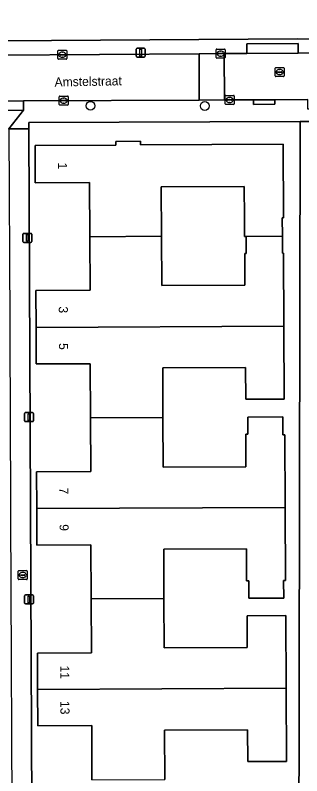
# Model space of a CAD drawing. Extents: x 157320 to 158835, y 386650 to 388491.
# Drawn here: x 158006.9 to 158038.6, y 387919.1 to 388003.2 of the extents above; entities that cross this region are included whole.
import ezdxf

# ---------------------------------------------------------------- set-up
doc = ezdxf.new("R2010")
doc.units = 0
for name, color, linetype in [('IMGEO_Boom', 7, 'Continuous'), ('IMGEO_Brandkraan', 7, 'Continuous'), ('IMGEO_Erf', 7, 'Continuous'), ('IMGEO_Kolk', 7, 'Continuous'), ('IMGEO_Lichtmast', 7, 'Continuous'), ('IMGEO_Openbare_ruimte_label', 7, 'Continuous'), ('IMGEO_Pand', 7, 'Continuous'), ('IMGEO_Pand_nummerreeks', 7, 'Continuous'), ('IMGEO_Rijbaan_lokaal_open', 7, 'Continuous'), ('IMGEO_Rioolput', 7, 'Continuous'), ('IMGEO_Voetpad_open', 7, 'Continuous')]:
    doc.layers.add(name, color=color, linetype=linetype)

msp = doc.modelspace()

# ---------------------------------------------------------------- linework, layer by layer
at = {"layer": 'IMGEO_Boom'}
for centre in [(158015.216, 387993.177), (158027.856, 387993.156)]:
    msp.add_circle(centre, 0.489, dxfattribs=at)
at = {"layer": 'IMGEO_Brandkraan'}
for p, q in [((158007.23, 387940.895), (158007.23, 387941.747)), ((158007.305, 387941.821), (158008.157, 387941.821)), ((158007.489, 387941.315), (158007.489, 387941.327)), ((158007.927, 387941.278), (158007.529, 387941.278)), ((158007.532, 387941.364), (158007.93, 387941.364)), ((158007.718, 387941.601), (158007.743, 387941.601)), ((158007.973, 387941.327), (158007.973, 387941.315)), ((158008.231, 387941.747), (158008.231, 387940.895)), ((158008.157, 387940.821), (158007.305, 387940.821)), ((158007.741, 387941.041), (158007.716, 387941.041))]:
    msp.add_line(p, q, dxfattribs=at)
for points in [[(158007.23, 387940.895), (158007.23, 387941.747)], [(158007.305, 387941.821), (158008.157, 387941.821)], [(158008.231, 387941.747), (158008.231, 387940.895)], [(158008.157, 387940.821), (158007.305, 387940.821)]]:
    msp.add_lwpolyline(points, dxfattribs=at)
for centre, radius, start, end in [((158007.307, 387941.745), 0.0765, 91.55205, 178.44795), ((158007.307, 387941.745), 0.0765, 91.55205, 178.44795), ((158007.529, 387941.324), 0.0403, 85.87752, 175.75265), ((158007.526, 387941.314), 0.0366, 178.93798, 274.71019), ((158007.93, 387941.321), 0.043, 264.86636, 352.45326), ((158007.934, 387941.326), 0.0386, 1.73085, 96.63898), ((158008.155, 387941.745), 0.0765, 1.55205, 88.44795), ((158008.155, 387941.745), 0.0765, 1.55205, 88.44795), ((158007.307, 387940.897), 0.0765, 181.55205, 268.44795), ((158007.307, 387940.897), 0.0765, 181.55205, 268.44795), ((158008.155, 387940.897), 0.0765, 271.55205, 358.44795), ((158008.155, 387940.897), 0.0765, 271.55205, 358.44795)]:
    msp.add_arc(centre, radius, start, end, dxfattribs=at)
for centre, major_axis, ratio, start_param, end_param in [((158007.717, 387941.321), (-0.387, 0.002), 0.722429, 4.712389, 7.853982), ((158007.742, 387941.321), (-0.39, 0.002), 0.717154, 1.570796, 4.712389)]:
    msp.add_ellipse(centre, major_axis=major_axis, ratio=ratio, start_param=start_param, end_param=end_param, dxfattribs=at)
at = {"layer": 'IMGEO_Erf'}
for points in [[(157902.816, 388045.293), (157904.712, 388002.319), (157994.066, 388002.696), (157994.1, 388000.306), (157998.31, 388000.312), (158000, 388000.323), (158038.063, 388000.563), (158041.297, 388000.501), (158042.551, 388000.416), (158046.543, 388000.282), (158049.347, 388000.035), (158049.591, 388000)], [(158015.376, 387918.688), (158015.348, 387924.682), (158009.384, 387924.654), (158009.365, 387928.664), (158009.346, 387932.707), (158015.315, 387932.734), (158015.287, 387938.702), (158015.26, 387944.664), (158009.29, 387944.637), (158009.272, 387948.673), (158009.253, 387952.727), (158015.247, 387952.755), (158015.22, 387958.707), (158015.192, 387964.678), (158009.222, 387964.651), (158009.203, 387968.684), (158009.184, 387972.761), (158015.165, 387972.788), (158015.138, 387978.713), (158015.11, 387984.699), (158009.11, 387984.672), (158009.091, 387988.802), (158018.032, 387988.844), (158018.03, 387989.248), (158020.76, 387989.261), (158020.761, 387988.857), (158036.519, 387988.929), (158036.556, 387980.804), (158036.432, 387980.803), (158036.441, 387978.757), (158036.449, 387976.881), (158036.58, 387976.882), (158036.617, 387968.84), (158036.654, 387960.777), (158032.386, 387960.757), (158032.369, 387964.253), (158023.208, 387964.21), (158023.233, 387958.74), (158023.259, 387953.258), (158032.41, 387953.3), (158032.394, 387956.884), (158032.622, 387956.885), (158032.614, 387958.778), (158036.48, 387958.796), (158036.489, 387956.824), (158036.712, 387956.826), (158036.749, 387948.802), (158036.787, 387940.733), (158036.577, 387940.732), (158036.586, 387938.788), (158032.731, 387938.77), (158032.723, 387940.685), (158032.487, 387940.683), (158032.47, 387944.238), (158023.315, 387944.196), (158023.34, 387938.74), (158023.365, 387933.294), (158032.542, 387933.336), (158032.526, 387936.834), (158036.813, 387936.853), (158036.85, 387928.821), (158036.887, 387920.735), (158032.613, 387920.716), (158032.596, 387924.237), (158023.416, 387924.194), (158023.441, 387918.734)]]:
    msp.add_lwpolyline(points, dxfattribs=at)
for points in [[(158038.419, 387991.429), (158008.395, 387991.315), (158008.398, 387990.641), (158008.783, 387907.22), (158032.015, 387907.334), (158036.968, 387908.539), (158038.243, 387908.735)], [(158032.439, 387978.739), (158032.25, 387978.738), (158032.241, 387980.784), (158032.225, 387984.249), (158023.051, 387984.206), (158023.076, 387978.753), (158023.101, 387973.304), (158032.291, 387973.346), (158032.274, 387976.863), (158032.447, 387976.864)]]:
    msp.add_lwpolyline(points, close=True, dxfattribs=at)
at = {"layer": 'IMGEO_Kolk'}
for p, q in [((158011.677, 387999.316), (158012.529, 387999.316)), ((158029.106, 387998.52), (158029.106, 387999.372)), ((158029.181, 387999.446), (158030.033, 387999.446)), ((158030.107, 387999.372), (158030.107, 387998.52)), ((158011.602, 387998.39), (158011.602, 387999.242)), ((158011.861, 387998.81), (158011.861, 387998.822)), ((158012.299, 387998.773), (158011.901, 387998.773)), ((158011.904, 387998.859), (158012.302, 387998.859)), ((158012.113, 387998.536), (158012.088, 387998.536)), ((158012.09, 387999.096), (158012.115, 387999.096)), ((158012.345, 387998.822), (158012.345, 387998.81)), ((158012.603, 387999.242), (158012.603, 387998.39)), ((158030.033, 387998.446), (158029.181, 387998.446)), ((158029.365, 387998.94), (158029.365, 387998.952)), ((158029.803, 387998.903), (158029.405, 387998.903)), ((158029.408, 387998.989), (158029.806, 387998.989)), ((158029.617, 387998.666), (158029.592, 387998.666)), ((158029.594, 387999.226), (158029.619, 387999.226)), ((158029.849, 387998.952), (158029.849, 387998.94)), ((158012.529, 387998.316), (158011.677, 387998.316)), ((158011.83, 387994.249), (158012.682, 387994.249)), ((158030.11, 387993.398), (158030.11, 387994.25)), ((158030.185, 387994.324), (158031.037, 387994.324)), ((158031.111, 387994.25), (158031.111, 387993.398)), ((158011.755, 387993.323), (158011.755, 387994.175)), ((158012.014, 387993.743), (158012.014, 387993.755)), ((158012.452, 387993.706), (158012.054, 387993.706)), ((158012.057, 387993.792), (158012.455, 387993.792)), ((158012.266, 387993.469), (158012.241, 387993.469)), ((158012.243, 387994.029), (158012.268, 387994.029)), ((158012.498, 387993.755), (158012.498, 387993.743)), ((158012.756, 387994.175), (158012.756, 387993.323)), ((158030.369, 387993.818), (158030.369, 387993.83)), ((158030.807, 387993.781), (158030.409, 387993.781)), ((158030.412, 387993.867), (158030.81, 387993.867)), ((158030.621, 387993.544), (158030.596, 387993.544)), ((158030.598, 387994.104), (158030.623, 387994.104)), ((158030.853, 387993.83), (158030.853, 387993.818)), ((158012.682, 387993.249), (158011.83, 387993.249)), ((158031.037, 387993.324), (158030.185, 387993.324))]:
    msp.add_line(p, q, dxfattribs=at)
for points in [[(158011.677, 387999.316), (158012.529, 387999.316)], [(158029.106, 387998.52), (158029.106, 387999.372)], [(158029.181, 387999.446), (158030.033, 387999.446)], [(158030.107, 387999.372), (158030.107, 387998.52)], [(158011.602, 387998.39), (158011.602, 387999.242)], [(158012.603, 387999.242), (158012.603, 387998.39)], [(158030.033, 387998.446), (158029.181, 387998.446)], [(158012.529, 387998.316), (158011.677, 387998.316)], [(158011.83, 387994.249), (158012.682, 387994.249)], [(158030.11, 387993.398), (158030.11, 387994.25)], [(158030.185, 387994.324), (158031.037, 387994.324)], [(158031.111, 387994.25), (158031.111, 387993.398)], [(158011.755, 387993.323), (158011.755, 387994.175)], [(158012.756, 387994.175), (158012.756, 387993.323)], [(158012.682, 387993.249), (158011.83, 387993.249)], [(158031.037, 387993.324), (158030.185, 387993.324)]]:
    msp.add_lwpolyline(points, dxfattribs=at)
for centre, radius, start, end in [((158011.679, 387999.24), 0.0765, 91.55205, 178.44795), ((158011.679, 387999.24), 0.0765, 91.55205, 178.44795), ((158012.527, 387999.24), 0.0765, 1.55205, 88.44795), ((158012.527, 387999.24), 0.0765, 1.55205, 88.44795), ((158029.183, 387999.37), 0.0765, 91.55205, 178.44795), ((158029.183, 387999.37), 0.0765, 91.55205, 178.44795), ((158030.031, 387999.37), 0.0765, 1.55205, 88.44795), ((158030.031, 387999.37), 0.0765, 1.55205, 88.44795), ((158011.901, 387998.819), 0.0403, 85.87752, 175.75265), ((158011.898, 387998.809), 0.0366, 178.93798, 274.71019), ((158012.302, 387998.816), 0.043, 264.86636, 352.45326), ((158012.306, 387998.821), 0.0386, 1.73085, 96.63898), ((158029.183, 387998.522), 0.0765, 181.55205, 268.44795), ((158029.183, 387998.522), 0.0765, 181.55205, 268.44795), ((158029.405, 387998.949), 0.0403, 85.87752, 175.75265), ((158029.402, 387998.939), 0.0366, 178.93798, 274.71019), ((158029.806, 387998.946), 0.043, 264.86636, 352.45326), ((158029.81, 387998.951), 0.0386, 1.73085, 96.63898), ((158030.031, 387998.522), 0.0765, 271.55205, 358.44795), ((158030.031, 387998.522), 0.0765, 271.55205, 358.44795), ((158011.679, 387998.392), 0.0765, 181.55205, 268.44795), ((158011.679, 387998.392), 0.0765, 181.55205, 268.44795), ((158012.527, 387998.392), 0.0765, 271.55205, 358.44795), ((158012.527, 387998.392), 0.0765, 271.55205, 358.44795), ((158011.832, 387994.173), 0.0765, 91.55205, 178.44795), ((158011.832, 387994.173), 0.0765, 91.55205, 178.44795), ((158012.68, 387994.173), 0.0765, 1.55205, 88.44795), ((158012.68, 387994.173), 0.0765, 1.55205, 88.44795), ((158030.187, 387994.248), 0.0765, 91.55205, 178.44795), ((158030.187, 387994.248), 0.0765, 91.55205, 178.44795), ((158031.035, 387994.248), 0.0765, 1.55205, 88.44795), ((158031.035, 387994.248), 0.0765, 1.55205, 88.44795), ((158012.054, 387993.752), 0.0403, 85.87752, 175.75265), ((158012.051, 387993.742), 0.0366, 178.93798, 274.71019), ((158012.455, 387993.749), 0.043, 264.86636, 352.45326), ((158012.459, 387993.754), 0.0386, 1.73085, 96.63898), ((158030.187, 387993.4), 0.0765, 181.55205, 268.44795), ((158030.187, 387993.4), 0.0765, 181.55205, 268.44795), ((158030.409, 387993.827), 0.0403, 85.87752, 175.75265), ((158030.406, 387993.817), 0.0366, 178.93798, 274.71019), ((158030.81, 387993.824), 0.043, 264.86636, 352.45326), ((158030.814, 387993.829), 0.0386, 1.73085, 96.63898), ((158031.035, 387993.4), 0.0765, 271.55205, 358.44795), ((158031.035, 387993.4), 0.0765, 271.55205, 358.44795), ((158011.832, 387993.325), 0.0765, 181.55205, 268.44795), ((158011.832, 387993.325), 0.0765, 181.55205, 268.44795), ((158012.68, 387993.325), 0.0765, 271.55205, 358.44795), ((158012.68, 387993.325), 0.0765, 271.55205, 358.44795)]:
    msp.add_arc(centre, radius, start, end, dxfattribs=at)
for centre, major_axis, ratio, start_param, end_param in [((158012.089, 387998.816), (-0.387, 0.002), 0.722429, 4.712389, 7.853982), ((158012.114, 387998.816), (-0.39, 0.002), 0.717154, 1.570796, 4.712389), ((158029.593, 387998.946), (-0.387, 0.002), 0.722429, 4.712389, 7.853982), ((158029.618, 387998.946), (-0.39, 0.002), 0.717154, 1.570796, 4.712389), ((158012.242, 387993.749), (-0.387, 0.002), 0.722429, 4.712389, 7.853982), ((158012.267, 387993.749), (-0.39, 0.002), 0.717154, 1.570796, 4.712389), ((158030.597, 387993.824), (-0.387, 0.002), 0.722429, 4.712389, 7.853982), ((158030.622, 387993.824), (-0.39, 0.002), 0.717154, 1.570796, 4.712389)]:
    msp.add_ellipse(centre, major_axis=major_axis, ratio=ratio, start_param=start_param, end_param=end_param, dxfattribs=at)
at = {"layer": 'IMGEO_Lichtmast'}
for p, q in [((158020.272, 387998.65), (158020.272, 387999.45)), ((158020.272, 387999.45), (158020.272, 387998.65)), ((158020.372, 387999.55), (158021.162, 387999.55)), ((158021.162, 387999.55), (158020.372, 387999.55)), ((158021.262, 387999.45), (158021.262, 387998.65)), ((158021.262, 387998.65), (158021.262, 387999.45)), ((158021.162, 387998.55), (158020.372, 387998.55)), ((158020.372, 387998.55), (158021.162, 387998.55)), ((158007.729, 387978.182), (158007.729, 387978.982)), ((158007.729, 387978.982), (158007.729, 387978.182)), ((158007.829, 387979.082), (158008.619, 387979.082)), ((158008.619, 387979.082), (158007.829, 387979.082)), ((158008.719, 387978.982), (158008.719, 387978.182)), ((158008.719, 387978.182), (158008.719, 387978.982)), ((158008.619, 387978.082), (158007.829, 387978.082)), ((158007.829, 387978.082), (158008.619, 387978.082)), ((158007.909, 387958.373), (158007.909, 387959.173)), ((158007.909, 387959.173), (158007.909, 387958.373)), ((158008.009, 387959.273), (158008.799, 387959.273)), ((158008.799, 387959.273), (158008.009, 387959.273)), ((158008.899, 387959.173), (158008.899, 387958.373)), ((158008.899, 387958.373), (158008.899, 387959.173)), ((158008.799, 387958.273), (158008.009, 387958.273)), ((158008.009, 387958.273), (158008.799, 387958.273)), ((158007.913, 387938.233), (158007.913, 387939.033)), ((158007.913, 387939.033), (158007.913, 387938.233)), ((158008.013, 387939.133), (158008.803, 387939.133)), ((158008.803, 387939.133), (158008.013, 387939.133)), ((158008.903, 387939.033), (158008.903, 387938.233)), ((158008.903, 387938.233), (158008.903, 387939.033)), ((158008.803, 387938.133), (158008.013, 387938.133)), ((158008.013, 387938.133), (158008.803, 387938.133))]:
    msp.add_line(p, q, dxfattribs=at)
for points in [[(158020.692, 387999.425), (158020.842, 387999.425), (158020.842, 387998.675), (158020.692, 387998.675), (158020.692, 387999.425)], [(158008.149, 387978.957), (158008.299, 387978.957), (158008.299, 387978.207), (158008.149, 387978.207), (158008.149, 387978.957)], [(158008.329, 387959.148), (158008.479, 387959.148), (158008.479, 387958.398), (158008.329, 387958.398), (158008.329, 387959.148)], [(158008.333, 387939.008), (158008.483, 387939.008), (158008.483, 387938.258), (158008.333, 387938.258), (158008.333, 387939.008)]]:
    msp.add_lwpolyline(points, dxfattribs=at)
for centre, start, end in [((158020.372, 387999.45), 90, 180), ((158020.372, 387999.45), 90, 180), ((158021.162, 387999.45), 0, 90), ((158021.162, 387999.45), 360, 90), ((158020.372, 387998.65), 180, 270), ((158020.372, 387998.65), 180, 270), ((158021.162, 387998.65), 270, 0), ((158021.162, 387998.65), 270, 0), ((158007.829, 387978.982), 90, 180), ((158007.829, 387978.982), 90, 180), ((158008.619, 387978.982), 0, 90), ((158008.619, 387978.982), 360, 90), ((158007.829, 387978.182), 180, 270), ((158007.829, 387978.182), 180, 270), ((158008.619, 387978.182), 270, 0), ((158008.619, 387978.182), 270, 0), ((158008.009, 387959.173), 90, 180), ((158008.009, 387959.173), 90, 180), ((158008.799, 387959.173), 0, 90), ((158008.799, 387959.173), 360, 90), ((158008.009, 387958.373), 180, 270), ((158008.009, 387958.373), 180, 270), ((158008.799, 387958.373), 270, 0), ((158008.799, 387958.373), 270, 0), ((158008.013, 387939.033), 90, 180), ((158008.013, 387939.033), 90, 180), ((158008.803, 387939.033), 0, 90), ((158008.803, 387939.033), 360, 90), ((158008.013, 387938.233), 180, 270), ((158008.013, 387938.233), 180, 270), ((158008.803, 387938.233), 270, 0), ((158008.803, 387938.233), 270, 0)]:
    msp.add_arc(centre, 0.1, start, end, dxfattribs=at)
at = {"layer": 'IMGEO_Pand'}
for points in [[(158036.519, 387988.929), (158020.761, 387988.857), (158020.76, 387989.261), (158018.03, 387989.248), (158018.032, 387988.844), (158009.091, 387988.802), (158009.11, 387984.672), (158015.11, 387984.699), (158015.138, 387978.713), (158023.076, 387978.753), (158023.051, 387984.206), (158032.225, 387984.249), (158032.241, 387980.784), (158032.25, 387978.738), (158032.439, 387978.739), (158036.441, 387978.757), (158036.432, 387980.803), (158036.556, 387980.804)], [(158023.076, 387978.753), (158015.138, 387978.713), (158015.165, 387972.788), (158009.184, 387972.761), (158009.203, 387968.684), (158036.617, 387968.84), (158036.58, 387976.882), (158036.449, 387976.881), (158036.441, 387978.757), (158032.439, 387978.739), (158032.447, 387976.864), (158032.274, 387976.863), (158032.291, 387973.346), (158023.101, 387973.304)], [(158023.233, 387958.74), (158023.208, 387964.21), (158032.369, 387964.253), (158032.386, 387960.757), (158036.654, 387960.777), (158036.617, 387968.84), (158009.203, 387968.684), (158009.222, 387964.651), (158015.192, 387964.678), (158015.22, 387958.707)], [(158023.233, 387958.74), (158015.22, 387958.707), (158015.247, 387952.755), (158009.253, 387952.727), (158009.272, 387948.673), (158036.749, 387948.802), (158036.712, 387956.826), (158036.489, 387956.824), (158036.48, 387958.796), (158032.614, 387958.778), (158032.622, 387956.885), (158032.394, 387956.884), (158032.41, 387953.3), (158023.259, 387953.258)], [(158023.34, 387938.74), (158023.315, 387944.196), (158032.47, 387944.238), (158032.487, 387940.683), (158032.723, 387940.685), (158032.731, 387938.77), (158036.586, 387938.788), (158036.577, 387940.732), (158036.787, 387940.733), (158036.749, 387948.802), (158009.272, 387948.673), (158009.29, 387944.637), (158015.26, 387944.664), (158015.287, 387938.702)], [(158023.34, 387938.74), (158015.287, 387938.702), (158015.315, 387932.734), (158009.346, 387932.707), (158009.365, 387928.664), (158036.85, 387928.821), (158036.813, 387936.853), (158032.526, 387936.834), (158032.542, 387933.336), (158023.365, 387933.294)], [(158036.85, 387928.821), (158009.365, 387928.664), (158009.384, 387924.654), (158015.348, 387924.682), (158015.376, 387918.688), (158023.441, 387918.734), (158023.416, 387924.194), (158032.596, 387924.237), (158032.613, 387920.716), (158036.887, 387920.735)]]:
    msp.add_lwpolyline(points, close=True, dxfattribs=at)
at = {"layer": 'IMGEO_Rijbaan_lokaal_open'}
for points in [[(158027.227, 387998.927), (158005.144, 387998.764), (158000, 387998.726), (157993.417, 387998.765), (157991.237, 387998.783), (157991.101, 387998.782), (157925.766, 387998.482), (157915.586, 387998.44), (157915.607, 387993.348), (157933.395, 387993.422), (157941.812, 387993.457), (157953.579, 387993.505), (157961.944, 387993.541), (157972.365, 387993.584), (157998.121, 387993.691), (158000, 387993.698), (158000.189, 387993.699), (158007.804, 387993.731), (158027.247, 387993.812)], [(158027.247, 387993.812), (158030.037, 387993.823), (158030.017, 387998.948), (158027.227, 387998.927)]]:
    msp.add_lwpolyline(points, close=True, dxfattribs=at)
msp.add_lwpolyline([(158039.889, 387999.023), (158038.194, 387999.008), (158032.523, 387998.966), (158030.017, 387998.948), (158030.037, 387993.823), (158033.254, 387993.836), (158035.59, 387993.846), (158039.258, 387993.861)], dxfattribs=at)
at = {"layer": 'IMGEO_Rioolput'}
for p, q in [((158035.638, 387996.475), (158035.638, 387997.327)), ((158035.713, 387997.401), (158036.565, 387997.401)), ((158035.897, 387996.895), (158035.897, 387996.907)), ((158036.335, 387996.858), (158035.937, 387996.858)), ((158035.94, 387996.944), (158036.338, 387996.944)), ((158036.126, 387997.181), (158036.151, 387997.181)), ((158036.381, 387996.907), (158036.381, 387996.895)), ((158036.639, 387997.327), (158036.639, 387996.475)), ((158036.565, 387996.401), (158035.713, 387996.401)), ((158036.149, 387996.621), (158036.124, 387996.621))]:
    msp.add_line(p, q, dxfattribs=at)
for points in [[(158035.638, 387996.475), (158035.638, 387997.327)], [(158035.713, 387997.401), (158036.565, 387997.401)], [(158036.639, 387997.327), (158036.639, 387996.475)], [(158036.565, 387996.401), (158035.713, 387996.401)]]:
    msp.add_lwpolyline(points, dxfattribs=at)
for centre, radius, start, end in [((158035.715, 387997.325), 0.0765, 91.55205, 178.44795), ((158035.715, 387997.325), 0.0765, 91.55205, 178.44795), ((158035.937, 387996.904), 0.0403, 85.87752, 175.75265), ((158035.934, 387996.894), 0.0366, 178.93798, 274.71019), ((158036.338, 387996.901), 0.043, 264.86636, 352.45326), ((158036.342, 387996.906), 0.0386, 1.73085, 96.63898), ((158036.563, 387997.325), 0.0765, 1.55205, 88.44795), ((158036.563, 387997.325), 0.0765, 1.55205, 88.44795), ((158035.715, 387996.477), 0.0765, 181.55205, 268.44795), ((158035.715, 387996.477), 0.0765, 181.55205, 268.44795), ((158036.563, 387996.477), 0.0765, 271.55205, 358.44795), ((158036.563, 387996.477), 0.0765, 271.55205, 358.44795)]:
    msp.add_arc(centre, radius, start, end, dxfattribs=at)
for centre, major_axis, ratio, start_param, end_param in [((158036.125, 387996.901), (-0.387, 0.002), 0.722429, 4.712389, 7.853982), ((158036.15, 387996.901), (-0.39, 0.002), 0.717154, 1.570796, 4.712389)]:
    msp.add_ellipse(centre, major_axis=major_axis, ratio=ratio, start_param=start_param, end_param=end_param, dxfattribs=at)
at = {"layer": 'IMGEO_Voetpad_open'}
for points in [[(158049.591, 388000), (158049.347, 388000.035), (158046.543, 388000.282), (158042.551, 388000.416), (158041.297, 388000.501), (158038.063, 388000.563), (158000, 388000.323), (157998.31, 388000.312), (157994.1, 388000.306), (157994.066, 388002.696), (157904.712, 388002.319), (157904.8, 387999.981)], [(157991.101, 387998.782), (157991.237, 387998.783), (157993.417, 387998.765), (157993.417, 387999.805), (158005.144, 387999.804), (158005.144, 387998.764), (158027.227, 387998.927), (158030.017, 387998.948), (158032.523, 387998.966), (158032.521, 388000.006), (158038.192, 388000.048), (158038.194, 387999.008), (158039.889, 387999.023)]]:
    msp.add_lwpolyline(points, dxfattribs=at)
for points in [[(158032.523, 387998.966), (158038.194, 387999.008), (158038.192, 388000.048), (158032.521, 388000.006)], [(158000.189, 387993.699), (158000.193, 387992.659), (158007.808, 387992.691), (158007.804, 387993.731)], [(158039.988, 387992.792), (158039.24, 387992.821), (158039.258, 387993.861), (158035.59, 387993.846), (158035.59, 387993.347), (158033.254, 387993.337), (158033.254, 387993.836), (158030.037, 387993.823), (158027.247, 387993.812), (158007.804, 387993.731), (158007.808, 387992.691), (158006.195, 387990.641), (158008.398, 387990.641), (158008.395, 387991.315), (158038.419, 387991.429), (158039.985, 387991.425)], [(158035.59, 387993.846), (158033.254, 387993.836), (158033.254, 387993.337), (158035.59, 387993.347)], [(158007.808, 387992.691), (158000.193, 387992.659), (158002.197, 387990.663), (158006.195, 387990.641)], [(158039.984, 387991.218), (158039.985, 387991.425), (158038.419, 387991.429), (158038.243, 387908.735), (158038.235, 387907.262), (158038.103, 387904.471), (158037.367, 387888.914), (158037.071, 387882.67), (158036.059, 387860.538), (158035.458, 387847.871), (158035.089, 387840.19), (158035.52, 387833.989), (158035.22, 387828.561), (158036.52, 387828.715), (158040.08, 387903.443), (158039.768, 387904.371)], [(158008.398, 387990.641), (158006.195, 387990.641), (158006.287, 387969.281), (158006.293, 387967.77), (158006.372, 387949.378), (158006.379, 387947.834), (158006.551, 387907.766), (158008.783, 387907.22)]]:
    msp.add_lwpolyline(points, close=True, dxfattribs=at)

# ---------------------------------------------------------------- texts
at = {"layer": 'IMGEO_Openbare_ruimte_label'}
msp.add_text('Amstelstraat', height=1, rotation=1.08849, dxfattribs=at).set_placement((158011.256, 387995.302))
at = {"layer": 'IMGEO_Pand_nummerreeks'}
for s, rotation, p in [('1', 270.26335, (158011.619, 387986.909)), ('3', 270.26908, (158011.711, 387971.009)), ('5', 270.26992, (158011.731, 387966.954)), ('7', 270.26853, (158011.781, 387950.987)), ('9', 270.25553, (158011.8, 387946.941)), ('11', 270.26926, (158011.873, 387931.318)), ('13', 270.27147, (158011.891, 387927.406))]:
    msp.add_text(s, height=1, rotation=rotation, dxfattribs=at).set_placement(p)

doc.saveas('drawing.dxf')
